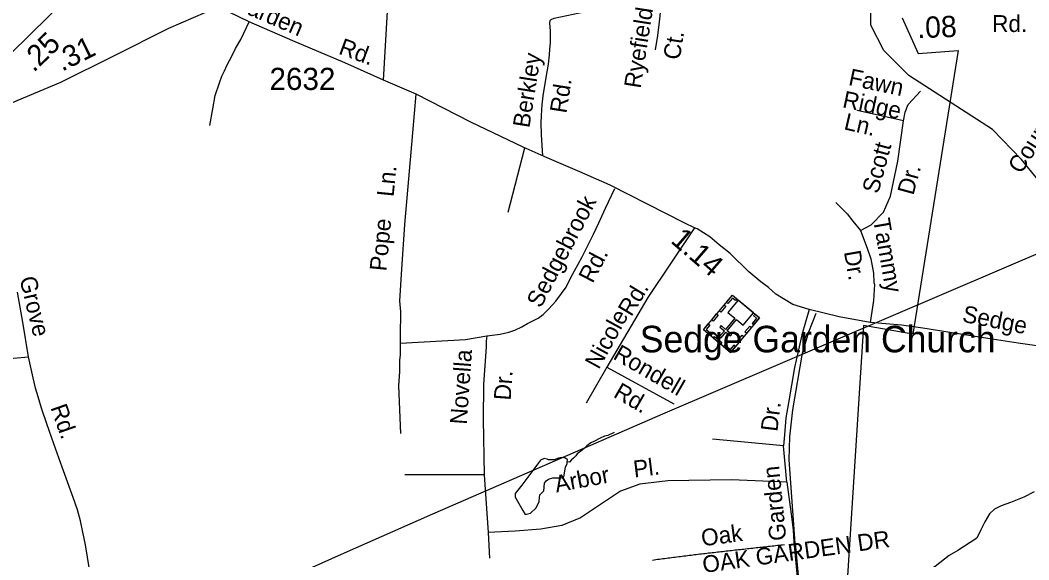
# Model space of a CAD drawing. Extents: x 1547597 to 1699558, y 810033 to 920809.
# Drawn here: x 1664043 to 1669733, y 851955 to 855001 of the extents above; entities that cross this region are included whole.
import ezdxf

# ---------------------------------------------------------------- set-up
doc = ezdxf.new("R2010")
doc.units = 0
for name, color, linetype in [('Exist Boundary Political City Limit New', 7, 'Continuous'), ('Exist Cultural Church Label', 7, 'Continuous'), ('Exist Cultural Church with Cemetery CELL', 7, 'Continuous'), ('Exist Hydrographic Creek Single Shore', 7, 'Continuous'), ('Exist Hydrographic Misc Water Feature', 7, 'Continuous'), ('Exist Road Non-System Type 51', 7, 'Continuous'), ('Exist Road Non-System Type 51 Label', 7, 'Continuous'), ('Exist Road Secondary Mileage Hundredths English Label', 7, 'Continuous'), ('Exist Road Secondary Type 51 Attributed', 7, 'Continuous'), ('Exist Road Secondary Type 51 Label', 7, 'Continuous'), ('Exist Road Secondary Type 51 Number Label', 7, 'Continuous'), ('Exist Utilities Electrical Transmission Line', 7, 'Continuous'), ('Map Preparation Boundary City Limit Buffer Line', 7, 'Continuous')]:
    doc.layers.add(name, color=color, linetype=linetype)

msp = doc.modelspace()

# ---------------------------------------------------------------- linework, layer by layer
at = {"layer": 'Exist Boundary Political City Limit New'}
msp.add_lwpolyline([(1669017.9, 855015.1), (1669108, 854812.5), (1669334.5, 854829.5), (1669079.1, 853229.6), (1668800, 853278.2), (1668706.5, 851805.3)], dxfattribs=at)
at = {"layer": 'Exist Cultural Church with Cemetery CELL'}
for points in [[(1668049.8, 853125.7), (1667897.2, 853253.5), (1668060.6, 853448.8), (1668213.3, 853321)], [(1668086, 853427.5), (1668078.7, 853418.7), (1668061.8, 853432.8), (1668035.9, 853401.8), (1668027.3, 853409), (1668060.6, 853448.8)], [(1668023, 853386.1), (1667995.2, 853352.8), (1667986.4, 853360.2), (1668014.2, 853393.4)], [(1668180.2, 853348.6), (1668094.2, 853420.6), (1668036.1, 853351.2), (1668075, 853318.6), (1668022.7, 853256.1), (1667997.4, 853277.3), (1667990.3, 853268.8), (1668015.6, 853247.6), (1667988.5, 853215.3), (1667997.4, 853207.8), (1668024.6, 853240.2), (1668049.9, 853219), (1668057, 853227.4), (1668031.6, 853248.6), (1668083.9, 853311.1), (1668122.1, 853279.2)], [(1667980.6, 853335.5), (1667952.8, 853302.3), (1667944.1, 853309.6), (1667971.9, 853342.8)], [(1668187.9, 853342.2), (1668180.5, 853333.4), (1668197.4, 853319.2), (1668171.5, 853288.2), (1668180, 853281.1), (1668213.3, 853320.9)], [(1667925, 853286.8), (1667933.7, 853279.5), (1667913, 853254.9), (1667944.1, 853228.8), (1667937, 853220.3), (1667897.2, 853253.6)], [(1668168.4, 853267.3), (1668140.6, 853234.1), (1668131.9, 853241.4), (1668159.7, 853274.6)], [(1667993.1, 853173.3), (1667953.3, 853206.6), (1667960.6, 853215.3), (1668000.4, 853182)], [(1668125.3, 853215.8), (1668097.5, 853182.6), (1668088.7, 853189.9), (1668116.5, 853223.1)], [(1668077.6, 853158.9), (1668068.9, 853166.2), (1668048.3, 853141.5), (1668017.2, 853167.6), (1668010, 853159), (1668049.8, 853125.7)]]:
    msp.add_lwpolyline(points, close=True, dxfattribs=at)
at = {"layer": 'Exist Hydrographic Creek Single Shore'}
msp.add_lwpolyline([(1670371.5, 853750.5), (1670030.5, 853852.7), (1669849.4, 854020.5), (1669692.5, 854214.1), (1669527.5, 854384.9), (1669056.5, 854689.9), (1668915.4, 854830.6), (1668842.4, 854973.3), (1668837.4, 855291.8), (1668765.4, 855575.5), (1668518.4, 855902.2), (1668353.5, 855981.1), (1668229.4, 856121.5), (1668155.4, 856264.1), (1667934.5, 856577.2), (1667774.4, 857220.5), (1667716.7, 857445)], dxfattribs=at)
at = {"layer": 'Exist Hydrographic Misc Water Feature'}
for points in [[(1667393.9, 852674.3), (1667357.7, 852656.7), (1667339.7, 852652.9), (1667315.5, 852641.2), (1667283.3, 852625.6), (1667263.2, 852615.8), (1667239, 852598.1), (1667226.8, 852586.3), (1667212.7, 852574.4), (1667184.4, 852552.7), (1667178.3, 852542.8), (1667164.1, 852529), (1667154, 852519.1), (1667141.8, 852507.2), (1667129.1, 852507.4)], [(1667129.1, 852507.4), (1667129.9, 852519.8), (1667120.1, 852528.6), (1667099.2, 852532.9), (1667080.5, 852529.7), (1667055.4, 852520.1), (1667024.5, 852518.8), (1667016.4, 852523), (1667000.1, 852527.3), (1666979.1, 852518.2), (1666967.2, 852502.1), (1666912.8, 852428.8), (1666873.7, 852377), (1666835.9, 852328.6), (1666835.2, 852311.1), (1666838.3, 852304.5)], [(1666838.3, 852304.5), (1666840.8, 852299.4), (1666878.4, 852233.7), (1666891.6, 852210.2), (1666921.3, 852218.6), (1666953.7, 852247.8), (1666970.4, 852284.9), (1666973.6, 852307), (1666974.4, 852321.5), (1666996.7, 852343.9), (1667000.7, 852387), (1667009.7, 852400.8), (1667024.3, 852409.9), (1667048.9, 852417.8), (1667093.1, 852417.2), (1667110.7, 852424), (1667113.8, 852444.9), (1667119.6, 852480.9), (1667128.5, 852497.6), (1667129.1, 852507.4)], [(1669762.4, 852338.3), (1669704.4, 852308.3), (1669630.1, 852278.6), (1669577.9, 852259.2), (1669539.8, 852241.1), (1669511.6, 852215.4), (1669485.7, 852170), (1669461.4, 852123.7), (1669439.1, 852078.2), (1669332.6, 852008.1), (1669284.4, 851980.4), (1669204.2, 851917.2), (1669147.8, 851881.3), (1669097.9, 851845.5), (1669053.7, 851813.6), (1669005.4, 851780), (1668951.2, 851734.4), (1668915.1, 851681), (1668886.7, 851638.9), (1668864.7, 851603.2), (1668848.7, 851546.1)]]:
    msp.add_lwpolyline(points, dxfattribs=at)
at = {"layer": 'Exist Road Non-System Type 51'}
for p, q in [((1666796.7, 853917.2), (1666889.5, 854280.1)), ((1668414.6, 852048.6), (1668389.2, 852413.4))]:
    msp.add_line(p, q, dxfattribs=at)
for points in [[(1666093.5, 854662.5), (1666115.8, 855050.6), (1666131.5, 855372.5), (1666146.8, 855562.5)], [(1666991.1, 854235.4), (1666984.9, 854354.6), (1666982.5, 854423.1), (1666983.2, 854459.3), (1666985.8, 854497.3), (1666988.1, 854523.8), (1666994.3, 854573.7), (1667008.8, 854665.7), (1667023.4, 854753.6), (1667029.7, 854805.5), (1667031.9, 854837.5), (1667034.1, 854873.5), (1667034.4, 854939.5), (1667030.7, 854985.6), (1667032.8, 854999.6), (1667038.7, 855005.4), (1667054.9, 855013.3), (1667199, 855042.6), (1667397.1, 855083.4), (1667575.1, 855118.4), (1667657.2, 855130)], [(1667627.4, 854834.2), (1667639.8, 854914), (1667650.4, 854992), (1667656.8, 855061.9), (1667657.2, 855130)], [(1665112.8, 854406.6), (1665129.3, 854500.4), (1665143.6, 854576.3), (1665167.8, 854648.4), (1665180.2, 854685.7), (1665195.9, 854716.1), (1665210.8, 854748.5), (1665238.2, 854798.3), (1665258.1, 854840.6), (1665288, 854892.9), (1665335.3, 854992.5)], [(1666188, 853178.7), (1666188, 853276.9), (1666190.9, 853297), (1666190.9, 853354.4), (1666185.1, 853417.5), (1666196.6, 853596.1), (1666213.8, 853848.7), (1666248.2, 854256.4), (1666276.3, 854583.2)], [(1669026, 854432.6), (1669035.1, 854482.6), (1669053.3, 854525.8), (1669121.4, 854600.8)], [(1669026, 854432.6), (1668764.9, 854491.7)], [(1668783.9, 853814.4), (1668844.4, 853846.3), (1668912.5, 853916.8), (1668953.4, 854007.7), (1668994.3, 854205.4), (1669026, 854432.6)], [(1666675.7, 853219.5), (1666750.3, 853228.1), (1666799.1, 853239.6), (1666833.5, 853251), (1666873.7, 853271.1), (1666905.2, 853288.4), (1666965.5, 853319.9), (1666994.2, 853340), (1667025.7, 853371.6), (1667065.9, 853414.7), (1667097.5, 853457.7), (1667123.3, 853495), (1667149.1, 853549.6), (1667212.2, 853661.5), (1667278.2, 853793.6), (1667306.9, 853856.8), (1667344.2, 853940), (1667398.7, 854052)], [(1668645, 853971.3), (1668707.8, 853908), (1668740.9, 853867.3), (1668783.9, 853814.4)], [(1667847, 853829.8), (1667584.4, 853435.6), (1667353, 853043.5)], [(1668783.9, 853814.4), (1668821.9, 853713.6), (1668842.7, 853655.1), (1668857.1, 853572.8), (1668858, 853520.8), (1668861.8, 853508.7), (1668855.9, 853418.8), (1668838.9, 853295.2)], [(1664089.9, 853100.7), (1664058.4, 853296.2), (1664028.4, 853466.4)], [(1668494.7, 853368), (1668451.8, 853224.8), (1668429.7, 853123.2), (1668412, 853041.6), (1668394, 852941.9), (1668378, 852842.1), (1668362.2, 852756.4), (1668354.3, 852660.5), (1668349, 852598.6)], [(1668389.2, 852413.4), (1668381.8, 852521), (1668385.5, 852649), (1668402.2, 852801.1), (1668457, 853120.9), (1668492.9, 853242.3), (1668534.1, 853347.7)], [(1666188, 853178.7), (1666555.2, 853199.4), (1666675.7, 853219.5)], [(1666675.7, 853219.5), (1666672.9, 853189), (1666671.3, 853157.2), (1666656.2, 852945.4), (1666655.6, 852746.9), (1666660.3, 852434.6)], [(1666190.9, 852668.3), (1666179.4, 852938.1), (1666185.1, 853018.5), (1666185.1, 853081.7), (1666188, 853110.4), (1666188, 853178.7)], [(1663067.7, 852979.4), (1663411, 853025.1), (1663833.9, 853078.3), (1664089.9, 853100.7)], [(1664551.9, 851120.7), (1664509.7, 851404.9), (1664467.2, 851678.9), (1664434.5, 851901.1), (1664411.5, 852039.2), (1664397.8, 852111.3), (1664384.3, 852175.2), (1664366.9, 852237.2), (1664343.1, 852307.5), (1664280.2, 852477.9), (1664232.8, 852610.1), (1664193.5, 852722.2), (1664164.5, 852810.6), (1664144.5, 852874.5), (1664130.4, 852925), (1664109.4, 853016.7), (1664089.9, 853100.7)], [(1667353, 853043.5), (1667236.3, 852839.1)], [(1667353, 853043.5), (1667730.3, 852834.9)], [(1668349, 852598.6), (1667949.3, 852636.5)], [(1668368.9, 852394.1), (1668349, 852598.6)], [(1666660.3, 852434.6), (1666212.6, 852434.6)], [(1666660.3, 852434.6), (1666682.6, 852109)], [(1668368.9, 852394.1), (1668053.5, 852407.1), (1667697.2, 852400.8), (1667538, 852382), (1667429.6, 852343), (1667204.3, 852192.7), (1667099.7, 852147.9), (1666980.1, 852128.5), (1666835.5, 852117.3), (1666682.6, 852109)], [(1668368.9, 852394.1), (1668393.3, 852213.5), (1668403.4, 852123.3), (1668408.1, 852059.1)], [(1666682.6, 852109), (1666690.9, 851964.2)], [(1667609.5, 851953.8), (1667619.4, 851955.2), (1667629.2, 851956.5), (1667639.3, 851957.9), (1667649.1, 851959.3), (1667659, 851960.6), (1667668.9, 851961.9), (1667678.8, 851963.3), (1667688.8, 851964.5), (1667698.6, 851965.9), (1667708.5, 851967.2), (1667718.3, 851968.4), (1667728.4, 851969.8), (1667738.2, 851971), (1667748.2, 851972.2), (1667758.1, 851973.5), (1667767.9, 851974.7), (1667777.9, 851976), (1667787.8, 851977.3), (1667797.8, 851978.4), (1667807.6, 851979.7), (1667817.7, 851980.9), (1667827.5, 851982.1), (1667837.5, 851983.3), (1667847.4, 851984.4), (1667857.2, 851985.6), (1667867.3, 851986.8), (1667877.1, 851988), (1667887.1, 851989.2), (1667897, 851990.3), (1667907, 851991.5), (1667916.9, 851992.6), (1667926.9, 851993.8), (1667936.7, 851994.9), (1667946.8, 851996.1), (1667956.6, 851997.2), (1667966.6, 851998.3), (1667976.5, 851999.5), (1667986.5, 852000.6), (1667996.4, 852001.7), (1668006.4, 852002.8), (1668016.3, 852003.9), (1668026.2, 852005), (1668036.2, 852006.2), (1668046.1, 852007.2), (1668056, 852008.4), (1668066, 852009.5), (1668076, 852010.6), (1668085.9, 852011.7), (1668095.8, 852012.7), (1668105.8, 852013.9), (1668115.7, 852015), (1668125.7, 852016.1), (1668135.6, 852017.2), (1668145.4, 852018.3), (1668155.5, 852019.4), (1668165.5, 852020.4), (1668175.4, 852021.5), (1668185.3, 852022.6), (1668195.3, 852023.8), (1668205.2, 852024.9), (1668215.2, 852026), (1668225.1, 852027.1), (1668235, 852028.1), (1668245, 852029.2), (1668254.8, 852030.4), (1668264.9, 852031.5), (1668274.8, 852032.6), (1668284.8, 852033.7), (1668294.7, 852034.8), (1668304.7, 852036), (1668314.6, 852037.1), (1668324.5, 852038.2), (1668334.5, 852039.3), (1668344.4, 852040.4), (1668354.4, 852041.5)], [(1668408.1, 852059.1), (1668425.6, 851858), (1668409.9, 851736.2)], [(1668414.6, 852048.6), (1668431, 851865.8), (1668421.7, 851789.6)]]:
    msp.add_lwpolyline(points, dxfattribs=at)
at = {"layer": 'Exist Road Secondary Type 51 Attributed'}
for points in [[(1663699.6, 854397.4), (1663688.9, 854446.6), (1663687.3, 854465.6), (1663690.5, 854484.6), (1663695.3, 854505.3), (1663712.7, 854533.8), (1663852.1, 854674.9), (1663893.3, 854719.3), (1663988.8, 854810.8), (1664205.4, 855024.9), (1664406.9, 855229.1), (1664538.8, 855356.1)], [(1663699.6, 854397.4), (1663910.4, 854493.1), (1663990.3, 854533.1), (1664272.7, 854651.2), (1664571.5, 854799.6), (1664882, 854955.8), (1665161, 855077.2)], [(1669858.8, 853151.9), (1669673.2, 853177.6), (1669501.2, 853203.8), (1669134.7, 853262.4), (1669015, 853278.9), (1668838.9, 853295.2), (1668663.8, 853327.6), (1668494.7, 853368), (1668401.2, 853396), (1668348.5, 853428), (1668306.7, 853454.7), (1668264, 853491.4), (1668220.6, 853524.3), (1668154.4, 853580.4), (1668047.8, 853685.2), (1667985.8, 853732.5), (1667933, 853778.2), (1667861.7, 853822.6), (1667847, 853829.8), (1667792.2, 853855.4), (1667371.6, 854069.7), (1667199.8, 854145), (1667016.6, 854224.1), (1666881.5, 854284), (1666586.3, 854424.9), (1666276.3, 854583.2), (1666092.5, 854663), (1665874.6, 854760.5), (1665580.9, 854885), (1665335.3, 854992.5), (1665161, 855077.2)]]:
    msp.add_lwpolyline(points, dxfattribs=at)
at = {"layer": 'Exist Utilities Electrical Transmission Line'}
msp.add_lwpolyline([(1658056.2, 847054), (1658642.6, 847434.5), (1659307.8, 847869.8), (1659997.1, 848323.1), (1660793.1, 848832.8), (1661317.2, 849168.1), (1662048.9, 849658.7), (1662732.4, 850115.9), (1663434, 850590.9), (1663897.7, 850898.8), (1664365.3, 851202.9), (1664738.3, 851460.1), (1664875.4, 851550.3), (1665348, 851760.2), (1665856.4, 851987.6), (1666371.1, 852215.1), (1666960, 852471.5), (1667669.1, 852779.9), (1672104.2, 854678.6), (1675930.7, 856261.4), (1682296.2, 858958.5), (1686555.2, 862371.2)], dxfattribs=at)
at = {"layer": 'Map Preparation Boundary City Limit Buffer Line'}
msp.add_lwpolyline([(1669017.9, 855015.1), (1669108, 854812.5), (1669334.5, 854829.5), (1669079.1, 853229.6), (1668800, 853278.2), (1668706.5, 851805.3)], dxfattribs=at)

# ---------------------------------------------------------------- texts
at = {"layer": 'Exist Cultural Church Label'}
msp.add_text('Sedge Garden Church', height=150, dxfattribs=at).set_placement((1667538.5, 853126.2))
at = {"layer": 'Exist Road Non-System Type 51 Label'}
for s, rotation, p in [('Ryefield', 81.1469, (1667543.1, 854612.9)), ('Ct.', 81.1469, (1667763.9, 854773.6)), ('Berkley', 81.0543, (1666915.6, 854389.8)), ('Countryman', 57.0386, (1669688.5, 854128.3)), ('Fawn', 348.0816, (1668711.1, 854636.2)), ('Rd.', 81.0543, (1667124.3, 854472)), ('Ridge', 348.0816, (1668677.3, 854510.6)), ('Ln.', 346.9831, (1668685.4, 854386.2)), ('Scott', 74.8247, (1668883, 854017)), ('Ln.', 84.3353, (1666149.5, 854001.7)), ('Dr.', 74.8247, (1669081.4, 854009.4)), ('Sedgebrook', 62.4877, (1666979.8, 853371.6)), ('Tammy', 279.9243, (1668854.1, 853875)), ('Pope', 84.5295, (1666108.9, 853581.8)), ('Rd.', 62.4877, (1667272.5, 853511.6)), ('Dr.', 279.9243, (1668689.5, 853693.7)), ('Grove', 283.6534, (1664038.7, 853543.6)), ('Rd.', 58.8852, (1667490.8, 853323.5)), ('Nicole', 61.1997, (1667307.4, 853025.4)), ('Rondell', 329.9629, (1667382.1, 853092.5)), ('Novella', 85.8962, (1666562.2, 852716.7)), ('Dr.', 85.92, (1666809.7, 852852.9)), ('Rd.', 329.9629, (1667384.1, 852877.5)), ('Rd.', 289.3459, (1664213.1, 852815)), ('Dr.', 83.3362, (1668314.7, 852675.9)), ('Pl.', 6.8695, (1667507.6, 852419.7)), ('Arbor', 10.6913, (1667068, 852334.9)), ('Garden', 95.574, (1668365.6, 852067.2)), ('Oak', 7.7647, (1667891.4, 852030.9)), ('OAK GARDEN DR', 7.952, (1667898.7, 851880.5))]:
    msp.add_text(s, height=95, rotation=rotation, dxfattribs=at).set_placement(p)
at = {"layer": 'Exist Road Secondary Mileage Hundredths English Label'}
for s, rotation, p in [('.08', 1.9791, (1669105.5, 854899.6)), ('.25', 44.6862, (1664120.1, 854702.6)), ('.31', 26.4154, (1664279.3, 854709.5)), ('1.14', 319.1021, (1667707, 853750.1))]:
    msp.add_text(s, height=120, rotation=rotation, dxfattribs=at).set_placement(p)
at = {"layer": 'Exist Road Secondary Type 51 Label'}
for s, rotation, p in [('Garden', 336.5561, (1665227.2, 855076.8)), ('Rd.', 339.7574, (1665834.3, 854813)), ('Sedge', 348.8317, (1669352.9, 853299.6))]:
    msp.add_text(s, height=95, rotation=rotation, dxfattribs=at).set_placement(p)
msp.add_text('Rd.', height=95, dxfattribs=at).set_placement((1669526.3, 854934.7))
at = {"layer": 'Exist Road Secondary Type 51 Number Label'}
msp.add_text('2632', height=125, dxfattribs=at).set_placement((1665449.8, 854607.5))

doc.saveas('drawing.dxf')
